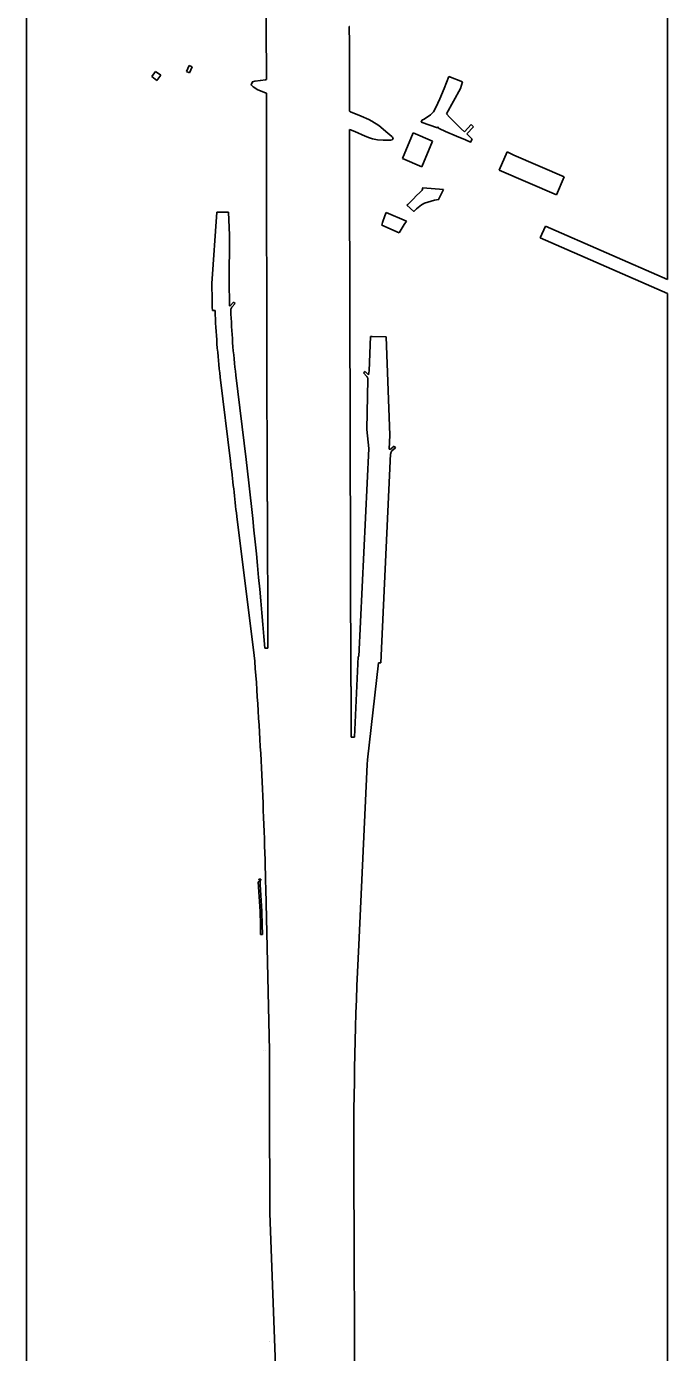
# Model space of a CAD drawing. Extents: x 588843 to 2552415, y 180129 to 269402.
# Drawn here: x 613495 to 614679, y 183196 to 185646 of the extents above; entities that cross this region are included whole.
import ezdxf

# ---------------------------------------------------------------- set-up
doc = ezdxf.new("R2010")
doc.units = 0
doc.layers.add('Default', color=7, linetype='Continuous')

msp = doc.modelspace()

# ---------------------------------------------------------------- linework, layer by layer
at = {"layer": 'Default'}
for p, q in [((613937.7, 185646.1), (613937.6, 185706.3)), ((613937.9, 185548), (613937.7, 185646.1)), ((614091.7, 185646.1), (614091.1, 185646.1)), ((613790.3, 185563), (613795.1, 185574)), ((613795.1, 185574), (613800.6, 185571.7)), ((614091.3, 185581.3), (614091.5, 185489.5)), ((613725.9, 185553.6), (613732.9, 185563.3)), ((613735.6, 185546.6), (613725.9, 185553.6)), ((613732.9, 185563.3), (613742.6, 185556.3)), ((613742.6, 185556.3), (613735.6, 185546.6)), ((613795.8, 185560.6), (613790.3, 185563)), ((613800.6, 185571.7), (613795.8, 185560.6)), ((614274.8, 185553.5), (614300.4, 185543.7)), ((613936, 185547.7), (613937.9, 185548)), ((614296.4, 185531.8), (614270.4, 185484.7)), ((614300.4, 185543.7), (614296.4, 185531.8)), ((613938, 185522.7), (613936.1, 185523.5)), ((613938.2, 185431.9), (613938, 185522.7)), ((614091.5, 185489.5), (614093.4, 185488.6)), ((614093.4, 185455.3), (614091.5, 185456.1)), ((614091.5, 185456.1), (614091.7, 185367.1)), ((614253.9, 185458.8), (614224.1, 185469.6)), ((614254.7, 185460.8), (614253.9, 185458.8)), ((614303.9, 185451.8), (614316.2, 185465.1)), ((614320.5, 185461), (614308.3, 185447.7)), ((613938.3, 185372), (613938.2, 185431.9)), ((614189.4, 185402.2), (614209.1, 185449.9)), ((614209.1, 185449.9), (614244.9, 185434.4)), ((614244.9, 185434.4), (614225.2, 185386.8)), ((614225.2, 185386.8), (614189.4, 185402.2)), ((614368.2, 185381), (614383.1, 185414.6)), ((614383.1, 185414.6), (614395.2, 185408.2)), ((614395.2, 185408.2), (614488.3, 185368.2)), ((614473.7, 185335.3), (614368.2, 185381)), ((613939.1, 184768.8), (613937.8, 185372)), ((613937.8, 185372), (613938.3, 185372)), ((614091.7, 185367.1), (614093.8, 184427)), ((614488.3, 185368.2), (614473.7, 185335.3)), ((613837.3, 185171.6), (613846.2, 185303)), ((613867.8, 185303), (613869.4, 185260.4)), ((614159, 185302.7), (614196.6, 185286.4)), ((614196.6, 185286.4), (614192.3, 185280.5)), ((613869.4, 185260.4), (613869.3, 185171.6)), ((614183.4, 185264.9), (614151.1, 185278.9)), ((614443.8, 185255.5), (614453.5, 185277.4)), ((614679.1, 185152.6), (614443.8, 185255.5)), ((614453.5, 185277.4), (614679.1, 185178.8)), ((613837.3, 185171.5), (613837.3, 185171.6)), ((613871.2, 185130.3), (613877.3, 185136.9)), ((613880.3, 185134.2), (613874.1, 185127.6)), ((613877.3, 185136.9), (613880.3, 185134.2)), ((613843.2, 185121.4), (613838.2, 185121.2)), ((613869.9, 185130.3), (613871.2, 185130.3)), ((614127.9, 185009.8), (614130.3, 185073.2)), ((614159, 185073), (614166.2, 184891.3)), ((613871.5, 184842.8), (613852.7, 184998.4)), ((613881.5, 185001.9), (613900.3, 184846.3)), ((614117.3, 185006.1), (614120.2, 185008.8)), ((614123.5, 184999.6), (614117.3, 185006.1)), ((614120.2, 185008.8), (614126.4, 185002.3)), ((614123.5, 184901.6), (614125.5, 184994.3)), ((614126.4, 185002.3), (614127.9, 185009.8)), ((614127, 184866.5), (614123.5, 184901.6)), ((614166.2, 184891.3), (614164.9, 184865)), ((614108.7, 184482.3), (614127, 184866.5)), ((614164.9, 184865), (614167.2, 184864.9)), ((614176.6, 184868), (614169.9, 184862)), ((614173.9, 184871), (614176.6, 184868)), ((614167.5, 184856.9), (614149.2, 184470.5)), ((613940.1, 184768.8), (613939.1, 184768.8)), ((613940.7, 184497.5), (613940.1, 184768.8)), ((613934.7, 184497.5), (613940.7, 184497.5)), ((614100.6, 184332.9), (614107.7, 184482.3)), ((614107.7, 184482.3), (614108.7, 184482.3)), ((614145.2, 184470.7), (614124.7, 184291.4)), ((614146.2, 184470.6), (614145.2, 184470.7)), ((614093.8, 184427), (614094.4, 184427)), ((614094.4, 184427), (614094.6, 184332.9)), ((614094.6, 184332.9), (614100.6, 184332.9)), ((614127.6, 184291.1), (614127.7, 184291.2)), ((614127.7, 184291.2), (614127.7, 184291.3)), ((614127.7, 184291.3), (614127.7, 184291.2)), ((614127.7, 184291.2), (614127.7, 184291.1)), ((613922.7, 184066), (613926.2, 184066.2)), ((613926.2, 184010.9), (613922.7, 184066)), ((613926.2, 184066.2), (613926.6, 184061)), ((613927.2, 184068.8), (613927.2, 184068.8)), ((613927.6, 184069.8), (613927.5, 184069.8)), ((613943.4, 183753.8), (613936.7, 184053.8)), ((613929.7, 184011), (613930.2, 183986.6)), ((613927.1, 183968.4), (613926.7, 183986.5)), ((613930.2, 183986.6), (613930.6, 183968.5)), ((613928.6, 183968.4), (613927.1, 183968.4)), ((613930.6, 183968.5), (613928.6, 183968.4)), ((613933.4, 183753.8), (613933.4, 183753.7)), ((613933.4, 183753.7), (613933.4, 183753.8)), ((613933.4, 183753.7), (613933.4, 183753.6)), ((613933.4, 183753.6), (613933.4, 183753.7)), ((613935.4, 183753.7), (613935.4, 183753.8)), ((613935.4, 183753.8), (613935.4, 183753.7)), ((613935.4, 183753.7), (613935.4, 183753.6)), ((613935.4, 183753.6), (613935.4, 183753.7)), ((613943.5, 183703), (613943.4, 183753.8)), ((613955.6, 183155.2), (613944.3, 183453.7)), ((613943.3, 183216), (613943.3, 183216))]:
    msp.add_line(p, q, dxfattribs=at)
for points in [[(614679.1, 185178.8), (614679.1, 191497.7), (613494.6, 191497.7), (613494.6, 185806.3), (613494.6, 185784.6), (613494.6, 180129.3), (614679.1, 180129.3), (614679.1, 185152.6)], [(614091.1, 185646.1), (614091.2, 185614.9), (614091.3, 185581.3)], [(614224.1, 185469.6), (614225.9, 185473.5), (614228, 185474.6), (614235.1, 185478.5), (614241.2, 185483.2), (614246.4, 185488.6), (614251, 185496.7), (614258.3, 185512.5), (614266.5, 185531.6), (614274.8, 185553.5)], [(613936.1, 185523.5), (613922.1, 185529.3), (613913.5, 185534.6), (613909.6, 185538.3), (613912, 185543.9), (613916.6, 185544.9), (613926.8, 185546.7), (613936, 185547.7)], [(614093.4, 185488.6), (614113.2, 185480.3), (614127.2, 185474.2), (614133, 185471.5), (614145.5, 185463.2), (614162.5, 185448.9), (614169.5, 185442.9), (614171.1, 185441.8), (614172, 185439.1), (614170.1, 185437), (614167.8, 185436.4), (614153.9, 185435.9), (614143.1, 185436.9), (614133.8, 185438.6), (614128.6, 185440.4), (614120.3, 185443.8), (614101.3, 185451.9), (614093.4, 185455.3)], [(614270.4, 185484.7), (614276.8, 185478.2), (614288.3, 185466.6), (614298.1, 185457.1), (614303.9, 185451.8)], [(614308.3, 185447.7), (614311.6, 185444.6), (614317.9, 185438.1), (614315.1, 185432.6), (614305.6, 185436.5), (614289, 185443.7), (614269, 185452.4), (614257.3, 185457.6), (614256.1, 185458.6), (614254.7, 185460.8)], [(614316.2, 185465.1), (614318.1, 185463.2), (614320.5, 185461)], [(614197.7, 185316.2), (614199.3, 185317.1), (614209.2, 185327.4), (614215.5, 185333.9), (614221.2, 185339.5), (614225.7, 185343.6), (614226.8, 185347.8), (614265.2, 185344.9)], [(614265.2, 185344.9), (614256, 185326.5), (614248.7, 185325.5), (614230.1, 185319.6), (614224.5, 185316.4), (614215.2, 185309.2), (614210.3, 185304.5), (614197.7, 185316.2)], [(613846.2, 185303), (613864.8, 185303), (613867.8, 185303)], [(614151.1, 185278.9), (614152.6, 185284), (614156.7, 185296.1), (614159, 185302.7)], [(614192.3, 185280.5), (614186.7, 185271.3), (614183.4, 185264.9)], [(613837.3, 185171.6), (613837.3, 185171.6)], [(613837.3, 185171.5), (613837.3, 185171.5)], [(614130.3, 185073.2), (614133.5, 185073.2), (614159, 185073)], [(614167.2, 184864.9), (614168, 184865.6), (614173.9, 184871)], [(613916.5, 184473.3), (613915.2, 184483.8), (613883.1, 184741.1)], [(614149.2, 184470.5), (614148.2, 184470.5), (614146.2, 184470.6)], [(614124.7, 184291.4), (614124.3, 184282.8), (614108.4, 183949.4)], [(614127.7, 184291.1), (614127.6, 184291.1)], [(614127.7, 184291.3), (614127.7, 184291.3)], [(613924, 184070.6), (613927.1, 184070.8), (613927.9, 184070.8)], [(613926.2, 184066.2), (613926, 184066.7), (613925.7, 184067.2), (613925.5, 184067.7), (613925.2, 184068.2), (613925, 184068.6), (613924.7, 184069.1), (613924.5, 184069.6), (613924.2, 184070.1), (613924, 184070.6)], [(613927.2, 184068.8), (613927, 184068.3), (613926.8, 184067.7), (613926.6, 184067.2), (613926.4, 184066.7), (613926.2, 184066.2)], [(613926.6, 184061), (613926.6, 184061), (613929.7, 184011)], [(613927.5, 184069.8), (613927.4, 184069.3), (613927.2, 184068.8)], [(613927.2, 184068.8), (613927.2, 184068.8)], [(613927.9, 184070.8), (613927.7, 184070.3), (613927.5, 184069.8)], [(613927.5, 184069.8), (613927.6, 184069.8)], [(613926.7, 183986.5), (613926.2, 184010.8), (613926.2, 184010.9)], [(613933.4, 183753.8), (613933.4, 183753.8)], [(613933.4, 183753.6), (613933.4, 183753.6)], [(613935.4, 183753.8), (613935.4, 183753.8)], [(613935.4, 183753.6), (613935.4, 183753.6)], [(613943.3, 183216), (613943.3, 183216)]]:
    msp.add_lwpolyline(points, dxfattribs=at)
for centre, radius, start, end in [((615281.3, 185170.8), 1444, 179.9703, 179.9705), ((615281.3, 185170.8), 1444, 179.9746, 181.9689), ((615281.3, 185170.8), 1412, 179.9665, 181.6443), ((615281.3, 185170.8), 1439, 181.9689, 186.8799), ((613879.5, 185122.7), 7.33, 137.2468, 182.2468), ((615281.3, 185170.8), 1410, 181.9689, 186.8799), ((614118.2, 184994.5), 7.33, 358.4763, 43.4763), ((605838.7, 183873.6), 8091, 6.15498, 6.8799), ((605838.7, 183873.6), 8120, 4.40635, 6.8799), ((614174.9, 184856.6), 7.33, 132.5582, 177.5582), ((605838.7, 183873.6), 8100, 1.27449, 4.24536), ((622094.4, 183570), 7995, 177.28036, 180.18164), ((785899.7, 184089.3), 171956.6, 180.12873, 180.211791), ((785899.7, 184089.3), 171801.1, 180.181641, 180.381713), ((785899.7, 184089.3), 171958.6, 180.290989, 180.291)]:
    msp.add_arc(centre, radius, start, end, dxfattribs=at)

doc.saveas('drawing.dxf')
